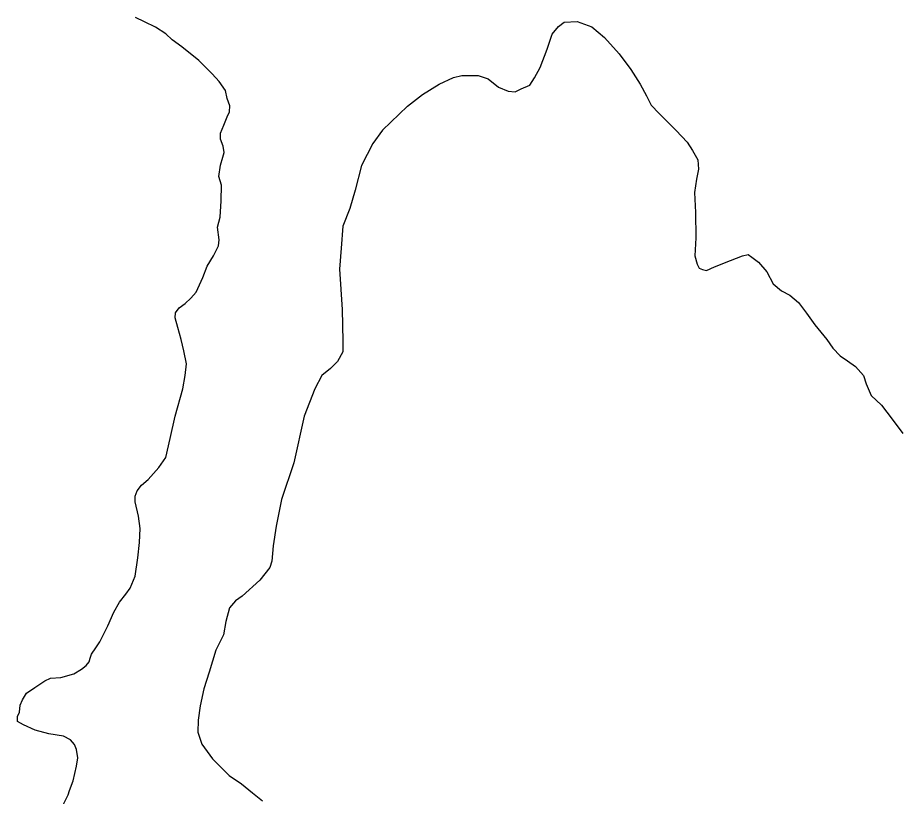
# Model space of a CAD drawing. Extents: x -939622 to -934245, y 1383184 to 1385301.
# Drawn here: x -935516.314 to -935512.154, y 1384272.638 to 1384276.309 of the extents above; entities that cross this region are included whole.
import ezdxf

# ---------------------------------------------------------------- set-up
doc = ezdxf.new("R2010")
doc.units = 0
doc.layers.add('2', color=7, linetype='Continuous')
doc.layers.add('9', color=7, linetype='Continuous')

msp = doc.modelspace()

# ---------------------------------------------------------------- linework, layer by layer
at = {"layer": '2'}
for points in [[(-935516.0533, 1384272.7119), (-935516.0368, 1384272.7805), (-935516.0305, 1384272.8199), (-935516.0368, 1384272.8593), (-935516.0471, 1384272.8821), (-935516.0658, 1384272.9049), (-935516.0989, 1384272.9215), (-935516.1673, 1384272.9339), (-935516.2316, 1384272.9505), (-935516.2875, 1384272.9754), (-935516.3144, 1384272.992), (-935516.3144, 1384273.0148), (-935516.3062, 1384273.0355), (-935516.302, 1384273.0687), (-935516.2917, 1384273.0936), (-935516.273, 1384273.1247), (-935516.2336, 1384273.1516), (-935516.186, 1384273.1827), (-935516.159, 1384273.1951), (-935516.1114, 1384273.1993), (-935516.0492, 1384273.2159), (-935516.014, 1384273.2387), (-935515.9912, 1384273.2553), (-935515.9767, 1384273.2718), (-935515.9725, 1384273.2905), (-935515.9663, 1384273.3092), (-935515.9456, 1384273.3382), (-935515.9269, 1384273.3672), (-935515.8896, 1384273.4418), (-935515.8606, 1384273.5061), (-935515.8337, 1384273.5538), (-935515.8047, 1384273.5911), (-935515.7839, 1384273.6201), (-935515.7611, 1384273.6761), (-935515.7487, 1384273.7631), (-935515.7404, 1384273.8357), (-935515.7363, 1384273.9004), (-935515.7446, 1384273.9584), (-935515.7611, 1384274.0268), (-935515.7611, 1384274.0538), (-935515.7508, 1384274.0787), (-935515.7301, 1384274.1056), (-935515.699, 1384274.1326), (-935515.6492, 1384274.1885), (-935515.6161, 1384274.2362), (-935515.5954, 1384274.3253), (-935515.5726, 1384274.4311), (-935515.5353, 1384274.5596), (-935515.5249, 1384274.6218), (-935515.5187, 1384274.6777), (-935515.5311, 1384274.7379), (-935515.5436, 1384274.7918), (-935515.5601, 1384274.8477), (-935515.5726, 1384274.8933), (-935515.5705, 1384274.9182), (-935515.5539, 1384274.941), (-935515.5249, 1384274.9617), (-935515.498, 1384274.9866), (-935515.4731, 1384275.0156), (-935515.442, 1384275.0841), (-935515.4213, 1384275.138), (-935515.3908, 1384275.1862), (-935515.368, 1384275.2339), (-935515.3639, 1384275.2608), (-935515.3722, 1384275.3209), (-935515.3597, 1384275.3686), (-935515.3556, 1384275.4453), (-935515.3535, 1384275.5199), (-935515.366, 1384275.5593), (-935515.3577, 1384275.6132), (-935515.3473, 1384275.6505), (-935515.3411, 1384275.6733), (-935515.3452, 1384275.7024), (-935515.3577, 1384275.7355), (-935515.3577, 1384275.7646), (-935515.3432, 1384275.8019), (-935515.3266, 1384275.8413), (-935515.3162, 1384275.8641), (-935515.3141, 1384275.8931), (-935515.3266, 1384275.9283), (-935515.3349, 1384275.9656), (-935515.3639, 1384276.0071), (-935515.397, 1384276.0444), (-935515.4613, 1384276.1066), (-935515.54, 1384276.1709), (-935515.5856, 1384276.204), (-935515.6167, 1384276.233), (-935515.6644, 1384276.2641), (-935515.7162, 1384276.289), (-935515.7597, 1384276.3097)], [(-935516.0533, 1384272.7119), (-935516.0368, 1384272.7805), (-935516.0305, 1384272.8199), (-935516.0368, 1384272.8593), (-935516.0471, 1384272.8821), (-935516.0658, 1384272.9049), (-935516.0989, 1384272.9215), (-935516.1673, 1384272.9339), (-935516.2316, 1384272.9505), (-935516.2875, 1384272.9754), (-935516.3144, 1384272.992), (-935516.3144, 1384273.0148), (-935516.3062, 1384273.0355), (-935516.302, 1384273.0687), (-935516.2917, 1384273.0936), (-935516.273, 1384273.1247), (-935516.2336, 1384273.1516), (-935516.186, 1384273.1827), (-935516.159, 1384273.1951), (-935516.1114, 1384273.1993), (-935516.0492, 1384273.2159), (-935516.014, 1384273.2387), (-935515.9912, 1384273.2553), (-935515.9767, 1384273.2718), (-935515.9725, 1384273.2905), (-935515.9663, 1384273.3092), (-935515.9456, 1384273.3382), (-935515.9269, 1384273.3672), (-935515.8896, 1384273.4418), (-935515.8606, 1384273.5061), (-935515.8337, 1384273.5538), (-935515.8047, 1384273.5911), (-935515.7839, 1384273.6201), (-935515.7611, 1384273.6761), (-935515.7487, 1384273.7631), (-935515.7404, 1384273.8357), (-935515.7363, 1384273.9004), (-935515.7446, 1384273.9584), (-935515.7611, 1384274.0268), (-935515.7611, 1384274.0538), (-935515.7508, 1384274.0787), (-935515.7301, 1384274.1056), (-935515.699, 1384274.1326), (-935515.6492, 1384274.1885), (-935515.6161, 1384274.2362), (-935515.5954, 1384274.3253), (-935515.5726, 1384274.4311), (-935515.5353, 1384274.5596), (-935515.5249, 1384274.6218), (-935515.5187, 1384274.6777), (-935515.5311, 1384274.7379), (-935515.5436, 1384274.7918), (-935515.5601, 1384274.8477), (-935515.5726, 1384274.8933), (-935515.5705, 1384274.9182), (-935515.5539, 1384274.941), (-935515.5249, 1384274.9617), (-935515.498, 1384274.9866), (-935515.4731, 1384275.0156), (-935515.442, 1384275.0841), (-935515.4213, 1384275.138), (-935515.3908, 1384275.1862), (-935515.368, 1384275.2339), (-935515.3639, 1384275.2608), (-935515.3722, 1384275.3209), (-935515.3597, 1384275.3686), (-935515.3556, 1384275.4453), (-935515.3535, 1384275.5199), (-935515.366, 1384275.5593), (-935515.3577, 1384275.6132), (-935515.3473, 1384275.6505), (-935515.3411, 1384275.6733), (-935515.3452, 1384275.7024), (-935515.3577, 1384275.7355), (-935515.3577, 1384275.7646), (-935515.3432, 1384275.8019), (-935515.3266, 1384275.8413), (-935515.3162, 1384275.8641), (-935515.3141, 1384275.8931), (-935515.3266, 1384275.9283), (-935515.3349, 1384275.9656), (-935515.3639, 1384276.0071), (-935515.397, 1384276.0444), (-935515.4613, 1384276.1066), (-935515.54, 1384276.1709), (-935515.5856, 1384276.204), (-935515.6167, 1384276.233), (-935515.6644, 1384276.2641), (-935515.7162, 1384276.289), (-935515.7597, 1384276.3097)], [(-935514.5949, 1384275.7782), (-935514.4778, 1384275.8921), (-935514.4058, 1384275.9466), (-935514.3273, 1384275.9946), (-935514.2597, 1384276.0273), (-935514.2205, 1384276.036), (-935514.1442, 1384276.036), (-935514.0962, 1384276.0208), (-935514.0482, 1384275.9815), (-935514.0024, 1384275.9619), (-935513.9697, 1384275.9597), (-935513.9414, 1384275.9728), (-935513.8999, 1384275.9902), (-935513.8781, 1384276.0251), (-935513.852, 1384276.0731), (-935513.8192, 1384276.1604), (-935513.7953, 1384276.2302), (-935513.7647, 1384276.2672), (-935513.7386, 1384276.2869), (-935513.6775, 1384276.2912), (-935513.6077, 1384276.2651), (-935513.5489, 1384276.2149), (-935513.4791, 1384276.1385), (-935513.4246, 1384276.0644), (-935513.3809, 1384275.9946), (-935513.3504, 1384275.94), (-935513.3286, 1384275.8964), (-935513.2915, 1384275.8572), (-935513.2109, 1384275.7764), (-935513.1585, 1384275.7219), (-935513.1345, 1384275.6826), (-935513.1084, 1384275.639), (-935513.1062, 1384275.5954), (-935513.1149, 1384275.5474), (-935513.1236, 1384275.4841), (-935513.1193, 1384275.3903), (-935513.1177, 1384275.2717), (-935513.1221, 1384275.1866), (-935513.1112, 1384275.1473), (-935513.1025, 1384275.1277), (-935513.0872, 1384275.1212), (-935513.0676, 1384275.1168), (-935513.0305, 1384275.1343), (-935512.9542, 1384275.1648), (-935512.8975, 1384275.1866), (-935512.8713, 1384275.1931), (-935512.8539, 1384275.1801), (-935512.8234, 1384275.1561), (-935512.7841, 1384275.1103), (-935512.7536, 1384275.0535), (-935512.7143, 1384275.0208), (-935512.6751, 1384275.0012), (-935512.6336, 1384274.9663), (-935512.5966, 1384274.9161), (-935512.5573, 1384274.8616), (-935512.5006, 1384274.7918), (-935512.4723, 1384274.7503), (-935512.4374, 1384274.7154), (-935512.4025, 1384274.6914), (-935512.3654, 1384274.6653), (-935512.3284, 1384274.6216), (-935512.3153, 1384274.5824), (-935512.2913, 1384274.5278), (-935512.2433, 1384274.482), (-935512.1932, 1384274.4166), (-935512.143, 1384274.349)], [(-935514.5949, 1384275.7782), (-935514.4778, 1384275.8921), (-935514.4058, 1384275.9466), (-935514.3273, 1384275.9946), (-935514.2597, 1384276.0273), (-935514.2205, 1384276.036), (-935514.1442, 1384276.036), (-935514.0962, 1384276.0208), (-935514.0482, 1384275.9815), (-935514.0024, 1384275.9619), (-935513.9697, 1384275.9597), (-935513.9414, 1384275.9728), (-935513.8999, 1384275.9902), (-935513.8781, 1384276.0251), (-935513.852, 1384276.0731), (-935513.8192, 1384276.1604), (-935513.7953, 1384276.2302), (-935513.7647, 1384276.2672), (-935513.7386, 1384276.2869), (-935513.6775, 1384276.2912), (-935513.6077, 1384276.2651), (-935513.5489, 1384276.2149), (-935513.4791, 1384276.1385), (-935513.4246, 1384276.0644), (-935513.3809, 1384275.9946), (-935513.3504, 1384275.94), (-935513.3286, 1384275.8964), (-935513.2915, 1384275.8572), (-935513.2109, 1384275.7764), (-935513.1585, 1384275.7219), (-935513.1345, 1384275.6826), (-935513.1084, 1384275.639), (-935513.1062, 1384275.5954), (-935513.1149, 1384275.5474), (-935513.1236, 1384275.4841), (-935513.1193, 1384275.3903), (-935513.1177, 1384275.2717), (-935513.1221, 1384275.1866), (-935513.1112, 1384275.1473), (-935513.1025, 1384275.1277), (-935513.0872, 1384275.1212), (-935513.0676, 1384275.1168), (-935513.0305, 1384275.1343), (-935512.9542, 1384275.1648), (-935512.8975, 1384275.1866), (-935512.8713, 1384275.1931), (-935512.8539, 1384275.1801), (-935512.8234, 1384275.1561), (-935512.7841, 1384275.1103), (-935512.7536, 1384275.0535), (-935512.7143, 1384275.0208), (-935512.6751, 1384275.0012), (-935512.6336, 1384274.9663), (-935512.5966, 1384274.9161), (-935512.5573, 1384274.8616), (-935512.5006, 1384274.7918), (-935512.4723, 1384274.7503), (-935512.4374, 1384274.7154), (-935512.4025, 1384274.6914), (-935512.3654, 1384274.6653), (-935512.3284, 1384274.6216), (-935512.3153, 1384274.5824), (-935512.2913, 1384274.5278), (-935512.2433, 1384274.482), (-935512.1932, 1384274.4166), (-935512.143, 1384274.349)], [(-935514.5949, 1384275.7782), (-935514.6404, 1384275.716), (-935514.6943, 1384275.6124), (-935514.7233, 1384275.4963), (-935514.7482, 1384275.4092), (-935514.7814, 1384275.3263), (-935514.7896, 1384275.2226), (-935514.7979, 1384275.1231), (-935514.7855, 1384274.9324), (-935514.7814, 1384274.7832), (-935514.7814, 1384274.7334), (-935514.8062, 1384274.6878), (-935514.8394, 1384274.6546), (-935514.8808, 1384274.6215), (-935514.914, 1384274.5593), (-935514.9637, 1384274.4308), (-935515.0135, 1384274.211), (-935515.0715, 1384274.0369), (-935515.0963, 1384273.9125), (-935515.1109, 1384273.8196), (-935515.1171, 1384273.7467), (-935515.1254, 1384273.7177), (-935515.1728, 1384273.6573), (-935515.2557, 1384273.5827), (-935515.287, 1384273.5601), (-935515.316, 1384273.5269), (-935515.3326, 1384273.4627), (-935515.345, 1384273.4005), (-935515.3803, 1384273.3279), (-935515.4113, 1384273.2243), (-935515.4362, 1384273.1455), (-935515.4549, 1384273.0647), (-935515.4631, 1384272.9983), (-935515.4652, 1384272.9407), (-935515.4466, 1384272.8843), (-935515.3968, 1384272.8159), (-935515.3181, 1384272.7371), (-935515.2601, 1384272.6981), (-935515.2083, 1384272.6546), (-935515.1606, 1384272.6173)], [(-935514.5949, 1384275.7782), (-935514.6404, 1384275.716), (-935514.6943, 1384275.6124), (-935514.7233, 1384275.4963), (-935514.7482, 1384275.4092), (-935514.7814, 1384275.3263), (-935514.7896, 1384275.2226), (-935514.7979, 1384275.1231), (-935514.7855, 1384274.9324), (-935514.7814, 1384274.7832), (-935514.7814, 1384274.7334), (-935514.8062, 1384274.6878), (-935514.8394, 1384274.6546), (-935514.8808, 1384274.6215), (-935514.914, 1384274.5593), (-935514.9637, 1384274.4308), (-935515.0135, 1384274.211), (-935515.0715, 1384274.0369), (-935515.0963, 1384273.9125), (-935515.1109, 1384273.8196), (-935515.1171, 1384273.7467), (-935515.1254, 1384273.7177), (-935515.1728, 1384273.6573), (-935515.2557, 1384273.5827), (-935515.287, 1384273.5601), (-935515.316, 1384273.5269), (-935515.3326, 1384273.4627), (-935515.345, 1384273.4005), (-935515.3803, 1384273.3279), (-935515.4113, 1384273.2243), (-935515.4362, 1384273.1455), (-935515.4549, 1384273.0647), (-935515.4631, 1384272.9983), (-935515.4652, 1384272.9407), (-935515.4466, 1384272.8843), (-935515.3968, 1384272.8159), (-935515.3181, 1384272.7371), (-935515.2601, 1384272.6981), (-935515.2083, 1384272.6546), (-935515.1606, 1384272.6173)], [(-935516.1051, 1384272.5896), (-935516.0761, 1384272.6455), (-935516.0699, 1384272.6665), (-935516.0533, 1384272.7119)], [(-935516.1051, 1384272.5896), (-935516.0761, 1384272.6455), (-935516.0699, 1384272.6665), (-935516.0533, 1384272.7119)]]:
    msp.add_lwpolyline(points, dxfattribs=at)
at = {"layer": '9'}
for points in [[(-935516.0533, 1384272.7119), (-935516.0368, 1384272.7805), (-935516.0305, 1384272.8199), (-935516.0368, 1384272.8593), (-935516.0471, 1384272.8821), (-935516.0658, 1384272.9049), (-935516.0989, 1384272.9215), (-935516.1673, 1384272.9339), (-935516.2316, 1384272.9505), (-935516.2875, 1384272.9754), (-935516.3144, 1384272.992), (-935516.3144, 1384273.0148), (-935516.3062, 1384273.0355), (-935516.302, 1384273.0687), (-935516.2917, 1384273.0936), (-935516.273, 1384273.1247), (-935516.2336, 1384273.1516), (-935516.186, 1384273.1827), (-935516.159, 1384273.1951), (-935516.1114, 1384273.1993), (-935516.0492, 1384273.2159), (-935516.014, 1384273.2387), (-935515.9912, 1384273.2553), (-935515.9767, 1384273.2718), (-935515.9725, 1384273.2905), (-935515.9663, 1384273.3092), (-935515.9456, 1384273.3382), (-935515.9269, 1384273.3672), (-935515.8896, 1384273.4418), (-935515.8606, 1384273.5061), (-935515.8337, 1384273.5538), (-935515.8047, 1384273.5911), (-935515.7839, 1384273.6201), (-935515.7611, 1384273.6761), (-935515.7487, 1384273.7631), (-935515.7404, 1384273.8357), (-935515.7363, 1384273.9004), (-935515.7446, 1384273.9584), (-935515.7611, 1384274.0268), (-935515.7611, 1384274.0538), (-935515.7508, 1384274.0787), (-935515.7301, 1384274.1056), (-935515.699, 1384274.1326), (-935515.6492, 1384274.1885), (-935515.6161, 1384274.2362), (-935515.5954, 1384274.3253), (-935515.5726, 1384274.4311), (-935515.5353, 1384274.5596), (-935515.5249, 1384274.6218), (-935515.5187, 1384274.6777), (-935515.5311, 1384274.7379), (-935515.5436, 1384274.7918), (-935515.5601, 1384274.8477), (-935515.5726, 1384274.8933), (-935515.5705, 1384274.9182), (-935515.5539, 1384274.941), (-935515.5249, 1384274.9617), (-935515.498, 1384274.9866), (-935515.4731, 1384275.0156), (-935515.442, 1384275.0841), (-935515.4213, 1384275.138), (-935515.3908, 1384275.1862), (-935515.368, 1384275.2339), (-935515.3639, 1384275.2608), (-935515.3722, 1384275.3209), (-935515.3597, 1384275.3686), (-935515.3556, 1384275.4453), (-935515.3535, 1384275.5199), (-935515.366, 1384275.5593), (-935515.3577, 1384275.6132), (-935515.3473, 1384275.6505), (-935515.3411, 1384275.6733), (-935515.3452, 1384275.7024), (-935515.3577, 1384275.7355), (-935515.3577, 1384275.7646), (-935515.3432, 1384275.8019), (-935515.3266, 1384275.8413), (-935515.3162, 1384275.8641), (-935515.3141, 1384275.8931), (-935515.3266, 1384275.9283), (-935515.3349, 1384275.9656), (-935515.3639, 1384276.0071), (-935515.397, 1384276.0444), (-935515.4613, 1384276.1066), (-935515.54, 1384276.1709), (-935515.5856, 1384276.204), (-935515.6167, 1384276.233), (-935515.6644, 1384276.2641), (-935515.7162, 1384276.289), (-935515.7597, 1384276.3097)], [(-935516.0533, 1384272.7119), (-935516.0368, 1384272.7805), (-935516.0305, 1384272.8199), (-935516.0368, 1384272.8593), (-935516.0471, 1384272.8821), (-935516.0658, 1384272.9049), (-935516.0989, 1384272.9215), (-935516.1673, 1384272.9339), (-935516.2316, 1384272.9505), (-935516.2875, 1384272.9754), (-935516.3144, 1384272.992), (-935516.3144, 1384273.0148), (-935516.3062, 1384273.0355), (-935516.302, 1384273.0687), (-935516.2917, 1384273.0936), (-935516.273, 1384273.1247), (-935516.2336, 1384273.1516), (-935516.186, 1384273.1827), (-935516.159, 1384273.1951), (-935516.1114, 1384273.1993), (-935516.0492, 1384273.2159), (-935516.014, 1384273.2387), (-935515.9912, 1384273.2553), (-935515.9767, 1384273.2718), (-935515.9725, 1384273.2905), (-935515.9663, 1384273.3092), (-935515.9456, 1384273.3382), (-935515.9269, 1384273.3672), (-935515.8896, 1384273.4418), (-935515.8606, 1384273.5061), (-935515.8337, 1384273.5538), (-935515.8047, 1384273.5911), (-935515.7839, 1384273.6201), (-935515.7611, 1384273.6761), (-935515.7487, 1384273.7631), (-935515.7404, 1384273.8357), (-935515.7363, 1384273.9004), (-935515.7446, 1384273.9584), (-935515.7611, 1384274.0268), (-935515.7611, 1384274.0538), (-935515.7508, 1384274.0787), (-935515.7301, 1384274.1056), (-935515.699, 1384274.1326), (-935515.6492, 1384274.1885), (-935515.6161, 1384274.2362), (-935515.5954, 1384274.3253), (-935515.5726, 1384274.4311), (-935515.5353, 1384274.5596), (-935515.5249, 1384274.6218), (-935515.5187, 1384274.6777), (-935515.5311, 1384274.7379), (-935515.5436, 1384274.7918), (-935515.5601, 1384274.8477), (-935515.5726, 1384274.8933), (-935515.5705, 1384274.9182), (-935515.5539, 1384274.941), (-935515.5249, 1384274.9617), (-935515.498, 1384274.9866), (-935515.4731, 1384275.0156), (-935515.442, 1384275.0841), (-935515.4213, 1384275.138), (-935515.3908, 1384275.1862), (-935515.368, 1384275.2339), (-935515.3639, 1384275.2608), (-935515.3722, 1384275.3209), (-935515.3597, 1384275.3686), (-935515.3556, 1384275.4453), (-935515.3535, 1384275.5199), (-935515.366, 1384275.5593), (-935515.3577, 1384275.6132), (-935515.3473, 1384275.6505), (-935515.3411, 1384275.6733), (-935515.3452, 1384275.7024), (-935515.3577, 1384275.7355), (-935515.3577, 1384275.7646), (-935515.3432, 1384275.8019), (-935515.3266, 1384275.8413), (-935515.3162, 1384275.8641), (-935515.3141, 1384275.8931), (-935515.3266, 1384275.9283), (-935515.3349, 1384275.9656), (-935515.3639, 1384276.0071), (-935515.397, 1384276.0444), (-935515.4613, 1384276.1066), (-935515.54, 1384276.1709), (-935515.5856, 1384276.204), (-935515.6167, 1384276.233), (-935515.6644, 1384276.2641), (-935515.7162, 1384276.289), (-935515.7597, 1384276.3097)], [(-935514.5949, 1384275.7782), (-935514.4778, 1384275.8921), (-935514.4058, 1384275.9466), (-935514.3273, 1384275.9946), (-935514.2597, 1384276.0273), (-935514.2205, 1384276.036), (-935514.1442, 1384276.036), (-935514.0962, 1384276.0208), (-935514.0482, 1384275.9815), (-935514.0024, 1384275.9619), (-935513.9697, 1384275.9597), (-935513.9414, 1384275.9728), (-935513.8999, 1384275.9902), (-935513.8781, 1384276.0251), (-935513.852, 1384276.0731), (-935513.8192, 1384276.1604), (-935513.7953, 1384276.2302), (-935513.7647, 1384276.2672), (-935513.7386, 1384276.2869), (-935513.6775, 1384276.2912), (-935513.6077, 1384276.2651), (-935513.5489, 1384276.2149), (-935513.4791, 1384276.1385), (-935513.4246, 1384276.0644), (-935513.3809, 1384275.9946), (-935513.3504, 1384275.94), (-935513.3286, 1384275.8964), (-935513.2915, 1384275.8572), (-935513.2109, 1384275.7764), (-935513.1585, 1384275.7219), (-935513.1345, 1384275.6826), (-935513.1084, 1384275.639), (-935513.1062, 1384275.5954), (-935513.1149, 1384275.5474), (-935513.1236, 1384275.4841), (-935513.1193, 1384275.3903), (-935513.1177, 1384275.2717), (-935513.1221, 1384275.1866), (-935513.1112, 1384275.1473), (-935513.1025, 1384275.1277), (-935513.0872, 1384275.1212), (-935513.0676, 1384275.1168), (-935513.0305, 1384275.1343), (-935512.9542, 1384275.1648), (-935512.8975, 1384275.1866), (-935512.8713, 1384275.1931), (-935512.8539, 1384275.1801), (-935512.8234, 1384275.1561), (-935512.7841, 1384275.1103), (-935512.7536, 1384275.0535), (-935512.7143, 1384275.0208), (-935512.6751, 1384275.0012), (-935512.6336, 1384274.9663), (-935512.5966, 1384274.9161), (-935512.5573, 1384274.8616), (-935512.5006, 1384274.7918), (-935512.4723, 1384274.7503), (-935512.4374, 1384274.7154), (-935512.4025, 1384274.6914), (-935512.3654, 1384274.6653), (-935512.3284, 1384274.6216), (-935512.3153, 1384274.5824), (-935512.2913, 1384274.5278), (-935512.2433, 1384274.482), (-935512.1932, 1384274.4166), (-935512.143, 1384274.349)], [(-935514.5949, 1384275.7782), (-935514.4778, 1384275.8921), (-935514.4058, 1384275.9466), (-935514.3273, 1384275.9946), (-935514.2597, 1384276.0273), (-935514.2205, 1384276.036), (-935514.1442, 1384276.036), (-935514.0962, 1384276.0208), (-935514.0482, 1384275.9815), (-935514.0024, 1384275.9619), (-935513.9697, 1384275.9597), (-935513.9414, 1384275.9728), (-935513.8999, 1384275.9902), (-935513.8781, 1384276.0251), (-935513.852, 1384276.0731), (-935513.8192, 1384276.1604), (-935513.7953, 1384276.2302), (-935513.7647, 1384276.2672), (-935513.7386, 1384276.2869), (-935513.6775, 1384276.2912), (-935513.6077, 1384276.2651), (-935513.5489, 1384276.2149), (-935513.4791, 1384276.1385), (-935513.4246, 1384276.0644), (-935513.3809, 1384275.9946), (-935513.3504, 1384275.94), (-935513.3286, 1384275.8964), (-935513.2915, 1384275.8572), (-935513.2109, 1384275.7764), (-935513.1585, 1384275.7219), (-935513.1345, 1384275.6826), (-935513.1084, 1384275.639), (-935513.1062, 1384275.5954), (-935513.1149, 1384275.5474), (-935513.1236, 1384275.4841), (-935513.1193, 1384275.3903), (-935513.1177, 1384275.2717), (-935513.1221, 1384275.1866), (-935513.1112, 1384275.1473), (-935513.1025, 1384275.1277), (-935513.0872, 1384275.1212), (-935513.0676, 1384275.1168), (-935513.0305, 1384275.1343), (-935512.9542, 1384275.1648), (-935512.8975, 1384275.1866), (-935512.8713, 1384275.1931), (-935512.8539, 1384275.1801), (-935512.8234, 1384275.1561), (-935512.7841, 1384275.1103), (-935512.7536, 1384275.0535), (-935512.7143, 1384275.0208), (-935512.6751, 1384275.0012), (-935512.6336, 1384274.9663), (-935512.5966, 1384274.9161), (-935512.5573, 1384274.8616), (-935512.5006, 1384274.7918), (-935512.4723, 1384274.7503), (-935512.4374, 1384274.7154), (-935512.4025, 1384274.6914), (-935512.3654, 1384274.6653), (-935512.3284, 1384274.6216), (-935512.3153, 1384274.5824), (-935512.2913, 1384274.5278), (-935512.2433, 1384274.482), (-935512.1932, 1384274.4166), (-935512.143, 1384274.349)], [(-935514.5949, 1384275.7782), (-935514.6404, 1384275.716), (-935514.6943, 1384275.6124), (-935514.7233, 1384275.4963), (-935514.7482, 1384275.4092), (-935514.7814, 1384275.3263), (-935514.7896, 1384275.2226), (-935514.7979, 1384275.1231), (-935514.7855, 1384274.9324), (-935514.7814, 1384274.7832), (-935514.7814, 1384274.7334), (-935514.8062, 1384274.6878), (-935514.8394, 1384274.6546), (-935514.8808, 1384274.6215), (-935514.914, 1384274.5593), (-935514.9637, 1384274.4308), (-935515.0135, 1384274.211), (-935515.0715, 1384274.0369), (-935515.0963, 1384273.9125), (-935515.1109, 1384273.8196), (-935515.1171, 1384273.7467), (-935515.1254, 1384273.7177), (-935515.1728, 1384273.6573), (-935515.2557, 1384273.5827), (-935515.287, 1384273.5601), (-935515.316, 1384273.5269), (-935515.3326, 1384273.4627), (-935515.345, 1384273.4005), (-935515.3803, 1384273.3279), (-935515.4113, 1384273.2243), (-935515.4362, 1384273.1455), (-935515.4549, 1384273.0647), (-935515.4631, 1384272.9983), (-935515.4652, 1384272.9407), (-935515.4466, 1384272.8843), (-935515.3968, 1384272.8159), (-935515.3181, 1384272.7371), (-935515.2601, 1384272.6981), (-935515.2083, 1384272.6546), (-935515.1606, 1384272.6173)], [(-935514.5949, 1384275.7782), (-935514.6404, 1384275.716), (-935514.6943, 1384275.6124), (-935514.7233, 1384275.4963), (-935514.7482, 1384275.4092), (-935514.7814, 1384275.3263), (-935514.7896, 1384275.2226), (-935514.7979, 1384275.1231), (-935514.7855, 1384274.9324), (-935514.7814, 1384274.7832), (-935514.7814, 1384274.7334), (-935514.8062, 1384274.6878), (-935514.8394, 1384274.6546), (-935514.8808, 1384274.6215), (-935514.914, 1384274.5593), (-935514.9637, 1384274.4308), (-935515.0135, 1384274.211), (-935515.0715, 1384274.0369), (-935515.0963, 1384273.9125), (-935515.1109, 1384273.8196), (-935515.1171, 1384273.7467), (-935515.1254, 1384273.7177), (-935515.1728, 1384273.6573), (-935515.2557, 1384273.5827), (-935515.287, 1384273.5601), (-935515.316, 1384273.5269), (-935515.3326, 1384273.4627), (-935515.345, 1384273.4005), (-935515.3803, 1384273.3279), (-935515.4113, 1384273.2243), (-935515.4362, 1384273.1455), (-935515.4549, 1384273.0647), (-935515.4631, 1384272.9983), (-935515.4652, 1384272.9407), (-935515.4466, 1384272.8843), (-935515.3968, 1384272.8159), (-935515.3181, 1384272.7371), (-935515.2601, 1384272.6981), (-935515.2083, 1384272.6546), (-935515.1606, 1384272.6173)], [(-935516.1051, 1384272.5896), (-935516.0761, 1384272.6455), (-935516.0699, 1384272.6665), (-935516.0533, 1384272.7119)], [(-935516.1051, 1384272.5896), (-935516.0761, 1384272.6455), (-935516.0699, 1384272.6665), (-935516.0533, 1384272.7119)]]:
    msp.add_lwpolyline(points, dxfattribs=at)

doc.saveas('drawing.dxf')
